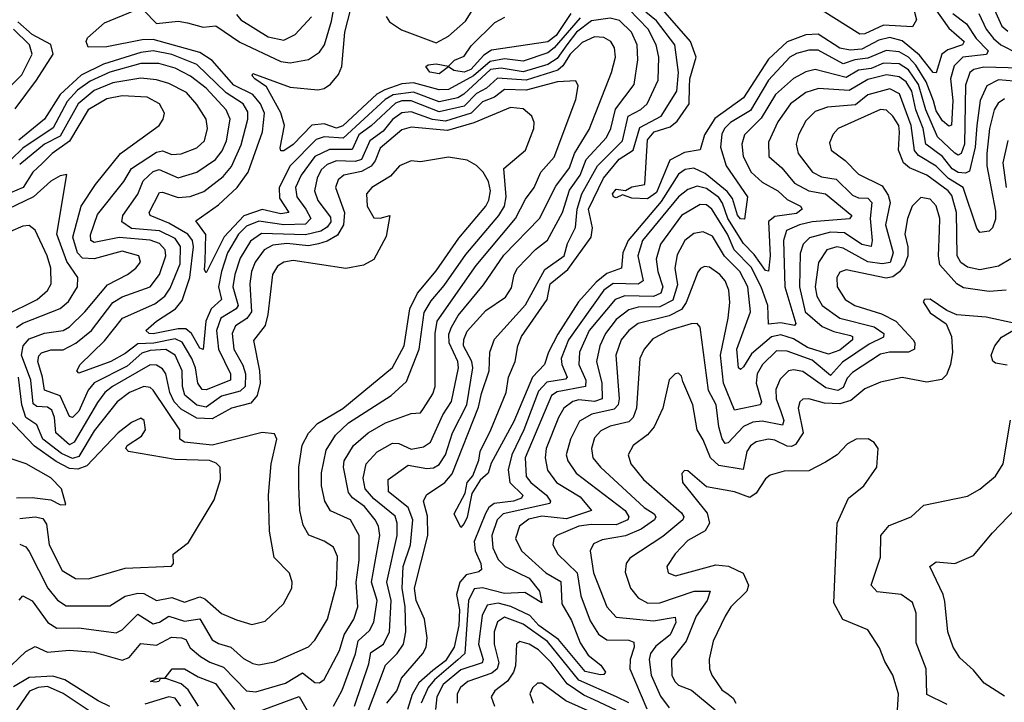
# Model space of a CAD drawing. Extents: x 1552294 to 1694791, y 811929 to 917222.
# Tile 384 of 643: x 1622325 to 1625494, y 911138 to 913336. Entities that reach past the tile are written whole.
import ezdxf

# ---------------------------------------------------------------- set-up
doc = ezdxf.new("R2010")
doc.units = 0

msp = doc.modelspace()

# ---------------------------------------------------------------- linework, layer by layer
at = {"layer": '0CON10XD'}
for points in [[(1622725, 913364.8), (1622765, 913322.8), (1622835, 913331.2), (1622864.7, 913325.3), (1622915, 913311.7), (1622956.3, 913316.3), (1623033.3, 913263.3), (1623165, 913201), (1623195, 913196.8), (1623255, 913207), (1623289.5, 913230.5), (1623305.5, 913254.5), (1623329, 913331), (1623345.9, 913425)], [(1625268.3, 913375), (1625315, 913308.3), (1625364.8, 913265), (1625359.7, 913255), (1625311.8, 913238.2), (1625292.4, 913225), (1625275, 913164.2), (1625265, 913165.4), (1625221, 913221), (1625165, 913267.9), (1625125, 913278.3), (1625089.9, 913270.1), (1625035, 913240.4), (1624997.4, 913237.4), (1624965, 913244.4), (1624895, 913288.9), (1624855, 913286.7), (1624795, 913264.1), (1624735, 913208.5), (1624655, 913083.7), (1624562.1, 913017.9), (1624529.4, 912965), (1624515, 912916.4), (1624465, 912908.2), (1624417, 912883), (1624375, 912779.5), (1624345, 912759.2), (1624295, 912761.1), (1624265, 912771.2), (1624245, 912762.5), (1624235.7, 912765.7), (1624233.1, 912775), (1624245, 912790.4), (1624275, 912785.8), (1624295, 912797.1), (1624336.7, 912805), (1624345, 912948.6), (1624367, 912975), (1624418.9, 912991.1), (1624441.4, 913008.6), (1624479.4, 913065), (1624481.1, 913118.9), (1624481.9, 913145), (1624502.4, 913215), (1624483.6, 913265), (1624349.8, 913419.8)], [(1625437, 913425), (1625485.9, 913315), (1625505, 913298.2)], [(1624128.9, 913341.1), (1624045, 913244.5), (1624025, 913229.3), (1623945, 913201.6), (1623885, 913209.7), (1623838.9, 913201.1), (1623785.3, 913154.7), (1623705, 913111.1), (1623675, 913109.6), (1623592.7, 913132.7), (1623555, 913128.6), (1623500.1, 913109.9), (1623474.6, 913095.4), (1623365, 912993.7), (1623345, 912986.3), (1623305, 912999.8), (1623265, 912995.5), (1623205, 912933.2), (1623175, 912913.2), (1623165, 912913.1), (1623163, 912923), (1623177.1, 912995), (1623165.4, 913035.4), (1623118.9, 913118.9), (1623082.1, 913145), (1623073.3, 913155), (1623075, 913162.5), (1623195, 913117.8), (1623285, 913109.2), (1623305, 913113.8), (1623325, 913127.6), (1623351, 913159), (1623361.9, 913185), (1623371.8, 913295), (1623399.3, 913405)], [(1623505, 913345.5), (1623515, 913328.8), (1623553.4, 913303.4), (1623665, 913261.5), (1623705, 913282.8), (1623759.4, 913330.6), (1623794.1, 913385.9)], [(1625198.4, 913385), (1625211.6, 913335), (1625197.9, 913312.1), (1625105, 913318.2), (1625045, 913290.5), (1625029.4, 913289.4), (1624907.5, 913365)], [(1623441.2, 911095), (1623502.5, 911257.5), (1623540.2, 911295), (1623560.6, 911325), (1623568.2, 911365), (1623565.3, 911445), (1623555.5, 911505), (1623559.6, 911575), (1623582.4, 911645), (1623590.4, 911725), (1623575.4, 911765.4), (1623512.3, 911815), (1623511.2, 911855), (1623575, 911901.1), (1623635, 911890.4), (1623657.3, 911892.7), (1623675, 911903), (1623695, 911934.7), (1623718, 912005), (1623764.1, 912095.9), (1623783.5, 912215), (1623780.3, 912235), (1623753.2, 912285), (1623754, 912306), (1623765, 912332.8), (1623825, 912398.9), (1623888.1, 912441.9), (1623908.2, 912471.8), (1623916.5, 912515), (1623927.4, 912535), (1623985, 912595.8), (1624024, 912626), (1624071.8, 912715), (1624095, 912787), (1624129, 912835), (1624148.5, 912885), (1624214.1, 912955.9), (1624227.4, 912985), (1624242.1, 913047.9), (1624303.1, 913126.9), (1624314.1, 913205.9), (1624312.1, 913255), (1624294.2, 913295), (1624255, 913333), (1624225, 913340), (1624165, 913332.1), (1624116.9, 913295), (1624086, 913255), (1624055, 913210.9), (1624025, 913191.5), (1623945, 913167.3), (1623875, 913179.7), (1623840, 913175), (1623754.7, 913095.3), (1623735, 913083.8), (1623675, 913070.6), (1623592.3, 913102.3), (1623526.9, 913093.1), (1623501.1, 913078.9), (1623365.7, 912954.3), (1623305, 912958.9), (1623279.7, 912950.3), (1623195, 912865.2), (1623160, 912795), (1623161.1, 912761.1), (1623190.8, 912715), (1623165, 912710.3), (1623105, 912724.1), (1623046.4, 912703.6), (1622983.2, 912636.8), (1622925, 912520.6), (1622920, 912530), (1622921.7, 912558.3), (1622924.2, 912644.2), (1622892, 912688), (1622965, 912739), (1623025, 912795.6), (1623060.5, 912845), (1623106.7, 912975), (1623112.6, 913035), (1623100.4, 913065), (1623075, 913094.2), (1623014, 913125), (1622944.2, 913204.2), (1622905, 913229.5), (1622755, 913271.5), (1622719.7, 913270.3), (1622605, 913247.7), (1622545, 913246.7), (1622539.5, 913265), (1622543.1, 913276.9), (1622597.5, 913325), (1622695, 913365.7)], [(1623022.7, 913352.7), (1623036.5, 913335), (1623125, 913280.7), (1623175, 913269.5), (1623211.7, 913288.3), (1623264.3, 913345)], [(1624098.4, 913355), (1624051.2, 913285), (1624025, 913264), (1623843, 913237), (1623818.5, 913221.5), (1623776.7, 913175), (1623755, 913166.5), (1623722.4, 913172.4), (1623705, 913183.3), (1623675, 913160.8), (1623645, 913166.1), (1623632.2, 913185), (1623640, 913190), (1623665, 913193.3), (1623705, 913185.6), (1623724.9, 913205.1), (1623755, 913218.2), (1623778.2, 913251.8), (1623853.7, 913326.3), (1623886.1, 913343.9)], [(1625328.1, 913355), (1625372.7, 913322.7), (1625403.5, 913275), (1625442.4, 913235), (1625436.1, 913223.9), (1625360, 913215), (1625332.5, 913187.5), (1625320.6, 913145), (1625328.7, 913075), (1625324.2, 912995.8), (1625315, 912992.7), (1625295, 913010.3), (1625275, 913042.4), (1625265.6, 913074.4), (1625242.8, 913135), (1625209.6, 913189.6), (1625185, 913215.1), (1625155, 913231.6), (1625113.9, 913236.1), (1625055, 913211.3), (1625013.3, 913206.7), (1624975, 913193.1), (1624895, 913237.6), (1624865, 913237.5), (1624825, 913226.4), (1624803.3, 913215), (1624735, 913140.6), (1624676.7, 913043.3), (1624612.5, 913005), (1624593.3, 912985), (1624585, 912966.5), (1624580.2, 912925), (1624599.1, 912865), (1624667.5, 912765), (1624657.3, 912692.8), (1624645, 912694.8), (1624635, 912706.1), (1624619.6, 912759.6), (1624602, 912782), (1624530.7, 912840.7), (1624495, 912857.9), (1624467.1, 912852.9), (1624445, 912837.7), (1624389.8, 912750.2), (1624283.3, 912625), (1624266, 912585), (1624262.3, 912535), (1624215, 912518), (1624179.8, 912490.2), (1624123.4, 912426.6), (1624057.3, 912322.7), (1624026.7, 912265), (1624014.5, 912225.5), (1623974.9, 912185), (1623915, 912041.6), (1623842.5, 911907.5), (1623832.7, 911875), (1623807.3, 911852.7), (1623780.2, 911809.7), (1623765, 911733.8), (1623755, 911712.9), (1623745, 911700), (1623723.8, 911745), (1623759, 911811), (1623765.3, 911845), (1623783.3, 911866.7), (1623803, 911917), (1623806.7, 911945), (1623840.8, 912015), (1623890.3, 912135), (1623898.4, 912185), (1623920, 912235), (1623927.9, 912285), (1623940.3, 912315), (1624022.7, 912435), (1624032.3, 912485), (1624089, 912531), (1624164.4, 912635.6), (1624168.3, 912665), (1624155.5, 912725), (1624203.7, 912825), (1624254, 912886), (1624299.1, 912915), (1624321.3, 912988.7), (1624389.2, 913025), (1624440, 913105), (1624445.8, 913165.8), (1624433.4, 913255), (1624375, 913332.3), (1624340, 913360)], [(1623811.6, 912131.6), (1623835.9, 912205), (1623838.2, 912265), (1623853.3, 912306.7), (1623952.6, 912417.4), (1624015, 912530.9), (1624077.7, 912575), (1624087.6, 912615), (1624113.5, 912666.5), (1624119.2, 912725), (1624134.4, 912775), (1624185.1, 912865), (1624265.6, 912945), (1624283.2, 913025), (1624324, 913046), (1624344.4, 913065), (1624379.5, 913140.5), (1624382.3, 913215), (1624373.6, 913255), (1624347.8, 913305), (1624285, 913369.4)], [(1625412.3, 913355), (1625435.1, 913305), (1625458.7, 913275), (1625482.8, 913255), (1625537, 913227)], [(1622311, 913049), (1622379.5, 913140.5), (1622432.4, 913225), (1622425.4, 913255.4), (1622365, 913287.7), (1622318.9, 913328.9)], [(1622255, 913082.4), (1622332, 913158), (1622364.8, 913225), (1622356.9, 913255), (1622305, 913305.1)], [(1624157.8, 912982.2), (1624229.8, 913165), (1624242.2, 913215), (1624239, 913245), (1624227.3, 913265), (1624205, 913278.4), (1624175, 913280), (1624135, 913262.6), (1624096.2, 913225), (1624072.8, 913187.2), (1624056.5, 913173.5), (1623955, 913140.9), (1623862.5, 913147.5), (1623827.7, 913115), (1623795, 913097.6), (1623755, 913057.1), (1623675, 913038.8), (1623585, 913073.8), (1623555, 913074.4), (1623535, 913067), (1623456.7, 912993.3), (1623416.6, 912965), (1623395, 912918), (1623322, 912918), (1623275.4, 912894.6), (1623230.8, 912835), (1623213, 912795), (1623216.7, 912765), (1623246.1, 912725), (1623261.5, 912695), (1623245, 912677.7), (1623175, 912675.1), (1623095, 912687.1), (1623055, 912670.3), (1623029.7, 912645), (1622994.1, 912585), (1622974.5, 912525), (1622965.3, 912475), (1622974.5, 912435), (1622941.1, 912405), (1622923.7, 912365), (1622915, 912273.8), (1622905, 912278.4), (1622877.8, 912325), (1622859.9, 912339.9), (1622835, 912340.6), (1622755, 912324.2), (1622741.5, 912325), (1622731.3, 912335), (1622764.8, 912365), (1622826, 912405), (1622848.1, 912431.9), (1622872.2, 912505), (1622884.1, 912604.1), (1622881.6, 912625), (1622866.2, 912645), (1622805, 912680.2), (1622745, 912704.8), (1622742, 912715), (1622775, 912778.7), (1622785, 912780.7), (1622835, 912763.5), (1622873.3, 912766.7), (1622918, 912782), (1622979.5, 912830.5), (1623007.1, 912862.9), (1623037.6, 912932.4), (1623059, 913015), (1623059.3, 913039.3), (1623044, 913065), (1622989.8, 913099.8), (1622895, 913191.8), (1622815, 913223.9), (1622755, 913235.8), (1622715, 913230), (1622595, 913192), (1622523, 913157), (1622455.2, 913094.8), (1622404.8, 913015), (1622321.9, 912948.1)], [(1623335.2, 911125), (1623363.2, 911176.8), (1623406.2, 911293.8), (1623413.9, 911336.1), (1623451, 911369), (1623465, 911395.6), (1623475.3, 911465), (1623456.8, 911525), (1623484.2, 911675), (1623479.5, 911705), (1623469.3, 911725), (1623435, 911768.4), (1623395.6, 911795.6), (1623383.6, 911813.6), (1623367.6, 911895), (1623369.8, 911915), (1623399, 911965), (1623446.7, 912005), (1623502.5, 912037.5), (1623585, 912067.2), (1623615, 912070), (1623625, 912083.5), (1623655, 912131.2), (1623662.3, 912155), (1623661.7, 912325), (1623668.4, 912365), (1623794.5, 912544.5), (1623920.4, 912695), (1623952.4, 912757.6), (1623981.1, 912795), (1624002.3, 912845), (1624045, 912892.8), (1624115, 913078.6), (1624122.8, 913122.8), (1624115, 913138.6), (1624055.4, 913135.4), (1623955, 913109.1), (1623885, 913110.4), (1623853.4, 913086.6), (1623815, 913071.6), (1623778, 913035), (1623695, 913008.8), (1623653.7, 913013.7), (1623585, 913038.9), (1623555, 913036), (1623525, 913013.7), (1623495, 912977), (1623452.2, 912945), (1623424.6, 912885.4), (1623405, 912879), (1623345, 912881.2), (1623315, 912868.8), (1623295, 912852.2), (1623281.9, 912825), (1623273.9, 912785), (1623285, 912753.1), (1623325, 912700), (1623325.9, 912685), (1623315, 912667.2), (1623294.1, 912655), (1623245, 912642.8), (1623102.9, 912647.1), (1623067.5, 912622.5), (1623035, 912568.1), (1623017, 912515), (1623010.9, 912475), (1623028.2, 912415), (1623021.9, 912405), (1622972.1, 912375), (1622958.8, 912335), (1622965.1, 912275), (1623003.6, 912195), (1623003.5, 912175), (1622925, 912144.1), (1622911.8, 912145), (1622898.2, 912165), (1622891.3, 912215), (1622879.2, 912245), (1622847.7, 912297.7), (1622825, 912308), (1622756.5, 912293.5), (1622705, 912291.6), (1622665, 912260.4), (1622618.3, 912235), (1622515, 912197.5), (1622508.6, 912205), (1622520, 912225), (1622598.3, 912301.7), (1622655.9, 912374.1), (1622759.5, 912420.5), (1622791.9, 912445), (1622808.8, 912471.2), (1622841, 912549), (1622842.7, 912605), (1622825, 912630.7), (1622775, 912655.3), (1622685, 912663.3), (1622653.5, 912685), (1622656.7, 912705), (1622705, 912773.3), (1622722.8, 912817.2), (1622755, 912846.7), (1622773.5, 912853.5), (1622835, 912825.9), (1622895, 912844.1), (1622955.2, 912885), (1622976.9, 912913.1), (1622990.3, 912945), (1623002.7, 913015), (1622989, 913045), (1622925.4, 913115), (1622875, 913153.9), (1622825, 913179.1), (1622772.9, 913195), (1622714.4, 913194.4), (1622615, 913166.4), (1622552.2, 913137.8), (1622511.2, 913108.8), (1622477.5, 913072.5), (1622432.3, 912987.7), (1622335, 912921.4), (1622297.2, 912885)], [(1625545, 913179.4), (1625427.7, 913182.3), (1625395.5, 913175), (1625382.7, 913165), (1625368.8, 913125), (1625365.3, 912935), (1625355, 912904.8), (1625345, 912899.3), (1625335, 912906.3), (1625278.9, 912958.9), (1625240.9, 913045), (1625217.4, 913127.4), (1625185, 913173.8), (1625155, 913193.3), (1625105, 913195.7), (1625065, 913178.3), (1625025, 913172.6), (1624985, 913149.3), (1624885, 913174.8), (1624855, 913168.1), (1624815, 913146.6), (1624757.7, 913095), (1624711.6, 913018.4), (1624658, 912965), (1624649, 912935), (1624653.3, 912895), (1624678.9, 912845), (1624715, 912812.8), (1624765, 912784.8), (1624795, 912756.9), (1624838.4, 912735), (1624843.1, 912725), (1624825, 912711.4), (1624755, 912701.5), (1624734.5, 912685.5), (1624740, 912575), (1624735, 912525.6), (1624725, 912527.5), (1624689.1, 912579.1), (1624654, 912615), (1624604, 912695), (1624586.9, 912745), (1624575, 912762.6), (1624535, 912792.1), (1624505, 912799.7), (1624475, 912788.8), (1624445, 912765.2), (1624329.2, 912625), (1624314, 912575), (1624332, 912495), (1624315, 912484.3), (1624275.6, 912485.6), (1624235, 912486.4), (1624205, 912464.3), (1624090.8, 912305), (1624067.2, 912245), (1624069.4, 912225), (1624086.5, 912185), (1624082.1, 912177.9), (1624021.5, 912168.5), (1623995, 912139.4), (1623947.5, 912015), (1623908.9, 911935), (1623896.6, 911886.6), (1623902.4, 911845), (1623944.7, 911805), (1623940, 911795), (1623914.2, 911785.8), (1623852.1, 911777.9), (1623835.2, 911765), (1623824, 911746), (1623787.6, 911655), (1623790.4, 911625), (1623808.7, 911585), (1623811.3, 911565), (1623802.6, 911557.4), (1623761.6, 911548.4), (1623741.2, 911525), (1623730.3, 911485), (1623741, 911435), (1623738.1, 911385), (1623723.5, 911315), (1623695, 911271.5), (1623655, 911240.1), (1623609.2, 911200.8), (1623587.7, 911162.3), (1623573.6, 911115)], [(1622274.8, 911235.2), (1622345, 911300.8), (1622375, 911317.1), (1622415, 911298.8), (1622485, 911305.5), (1622565, 911299), (1622655, 911273.2), (1622677.7, 911282.3), (1622715, 911327.2), (1622765, 911321.4), (1622813.1, 911346.9), (1622845.7, 911345.7), (1622859.9, 911339.9), (1622873.5, 911313.5), (1622907.4, 911285), (1622936.7, 911266.7), (1622980.6, 911250.6), (1623055, 911174.3), (1623085, 911171.3), (1623180.5, 911199.5), (1623235, 911232.8), (1623275, 911201.1), (1623289.6, 911200.4), (1623305, 911211.3), (1623354.2, 911305), (1623369.6, 911355), (1623400, 911405), (1623413.7, 911445), (1623407.4, 911525), (1623417.5, 911595), (1623418.1, 911675), (1623389.5, 911725), (1623325, 911754.7), (1623307.1, 911785), (1623296.3, 911835), (1623296.6, 911876.6), (1623311, 911949), (1623341.7, 911998.3), (1623382.9, 912037.1), (1623520.3, 912125), (1623569.5, 912170.5), (1623610.7, 912275), (1623626.8, 912393.2), (1623649.3, 912430.7), (1623690.8, 912479.2), (1623760.5, 912579.5), (1623867.1, 912705), (1623884.9, 912735), (1623890.3, 912765), (1623883.5, 912856.5), (1623952.8, 912915), (1623980, 912985), (1623980.9, 913005), (1623973.5, 913025), (1623945, 913048.1), (1623905, 913052.6), (1623787, 913003), (1623701.6, 912978.4), (1623585, 912989.6), (1623555, 912981.2), (1623485, 912921.5), (1623469.1, 912880.9), (1623455.7, 912864.3), (1623425, 912846.8), (1623368.2, 912835), (1623349.7, 912820.3), (1623340.9, 912795), (1623370.9, 912715), (1623367.6, 912675), (1623347.8, 912642.2), (1623315, 912622.2), (1623286.5, 912613.5), (1623255, 912607.5), (1623185, 912615.3), (1623140, 912610), (1623112.3, 912595), (1623082.8, 912555), (1623071.1, 912525), (1623065.2, 912485), (1623071.6, 912395), (1623056.2, 912373.8), (1623020, 912350), (1623008.6, 912325), (1623013.8, 912275), (1623043.2, 912223.2), (1623052.1, 912195), (1623050.7, 912155), (1623035, 912139.2), (1622975, 912123), (1622925, 912088.4), (1622895, 912093.9), (1622857, 912127), (1622849.3, 912155), (1622847.4, 912205), (1622824.9, 912254.9), (1622795, 912273.5), (1622745, 912269.9), (1622717.8, 912262.2), (1622670.5, 912219.5), (1622564.2, 912165.8), (1622545, 912142.5), (1622515, 912074.8), (1622495, 912055.2), (1622485, 912058.4), (1622455, 912124.2), (1622405, 912142.2), (1622398.4, 912185), (1622383.9, 912235), (1622386.6, 912253.4), (1622395, 912262.8), (1622425, 912272.9), (1622465, 912272.9), (1622506.2, 912293.8), (1622556.1, 912335), (1622624.7, 912425.3), (1622655, 912443.3), (1622744.7, 912475), (1622774.5, 912515.5), (1622795.7, 912575.7), (1622793.2, 912595), (1622775.2, 912615.2), (1622745, 912625.3), (1622645, 912634), (1622565, 912618.6), (1622554.2, 912625), (1622553.2, 912643.2), (1622575, 912708.1), (1622660.4, 912815), (1622685, 912856.9), (1622765, 912908.6), (1622785, 912912.8), (1622815, 912901.6), (1622845, 912903.5), (1622895, 912922.5), (1622919.8, 912945), (1622929.3, 912985), (1622924.8, 913015), (1622895, 913062.9), (1622861.4, 913101.4), (1622805, 913130.3), (1622765, 913141.9), (1622715, 913147.2), (1622625, 913132.5), (1622565, 913108), (1622513.3, 913065), (1622455, 912960.8), (1622404.9, 912935.1), (1622325, 912869.4)], [(1625525, 913137.4), (1625475, 913141.6), (1625437.7, 913122.3), (1625416.2, 913075), (1625405.1, 912995.1), (1625400.2, 912925), (1625381.7, 912848.3), (1625368.6, 912841.4), (1625345, 912843.2), (1625326.1, 912855), (1625294.8, 912894.8), (1625241.8, 912935), (1625232.9, 912985), (1625209.1, 913045), (1625195.9, 913105), (1625177.6, 913135), (1625155, 913151.3), (1625115, 913157.6), (1625055, 913143.1), (1624995, 913107.6), (1624896.3, 913113.7), (1624855, 913101), (1624805.6, 913064.4), (1624765, 913006.6), (1624735, 912940.8), (1624736, 912895), (1624778.2, 912858.2), (1624819.1, 912809.1), (1624864.7, 912784.7), (1624918.8, 912775), (1625003.1, 912705), (1624995.2, 912694.8), (1624875.5, 912684.5), (1624834.9, 912675.1), (1624792.7, 912657.3), (1624783.6, 912625), (1624787, 912475), (1624822.9, 912357.1), (1624818.9, 912351.1), (1624775, 912359.1), (1624734.5, 912355), (1624733.1, 912415), (1624711.8, 912475), (1624678.7, 912538.7), (1624624.8, 912594.8), (1624603, 912645), (1624552.8, 912725), (1624535, 912739.6), (1624515, 912740.7), (1624455, 912705.2), (1624386.9, 912613.1), (1624373.4, 912565), (1624378.7, 912525), (1624394.9, 912475), (1624388, 912455), (1624365, 912444.5), (1624273.1, 912446.9), (1624241.7, 912435), (1624158.2, 912335), (1624126.7, 912265), (1624124.3, 912225), (1624147.1, 912175), (1624146, 912155), (1624055, 912137.8), (1624036.7, 912125), (1623952.2, 911925), (1623955.2, 911865), (1623969.8, 911845), (1624020.7, 911805), (1624033.8, 911785), (1624031.7, 911778.3), (1623880.9, 911745), (1623861.9, 911725), (1623844.8, 911675), (1623847.4, 911635), (1623865, 911597.5), (1623887.3, 911575), (1623965, 911537.6), (1623998.1, 911495), (1624005, 911457.5), (1623950.7, 911490.7), (1623885, 911487.6), (1623815, 911506.3), (1623787.5, 911502.5), (1623769.8, 911465), (1623758.1, 911295), (1623735, 911274.3), (1623659.7, 911210.3), (1623639.6, 911185), (1623616.9, 911135)], [(1625495, 913080.4), (1625473.7, 913066.3), (1625461.7, 913045), (1625445.8, 912985), (1625437.2, 912905), (1625437.6, 912865), (1625465, 912718.8), (1625465, 912693.3), (1625455.5, 912665), (1625445, 912654.4), (1625415, 912650), (1625405, 912664), (1625361.3, 912795), (1625314.2, 912824.2), (1625275, 912864.2), (1625218.1, 912898.1), (1625204.3, 912914.3), (1625194.6, 912995), (1625156.4, 913096.4), (1625125, 913112.7), (1625055, 913093.2), (1625015, 913061.6), (1624925, 913053.9), (1624885, 913040), (1624855, 913010), (1624831.4, 912965), (1624824.3, 912935), (1624830.8, 912905), (1624876.5, 912845), (1624905, 912829.5), (1624952.3, 912822.3), (1625005, 912770.9), (1625025, 912761.5), (1625055, 912760.4), (1625067.2, 912747.2), (1625061.7, 912695), (1625068.5, 912625), (1625065.2, 912604.8), (1625035, 912611.4), (1624979.1, 912649.1), (1624935, 912651.8), (1624866.9, 912633.1), (1624847, 912613), (1624837.2, 912582.8), (1624834.2, 912475), (1624852.7, 912395), (1624907.9, 912347.9), (1624945, 912331.4), (1624998.8, 912318.8), (1625005.8, 912315), (1625005.6, 912305), (1624965, 912271.6), (1624928.4, 912258.4), (1624860.1, 912280.1), (1624815, 912307.6), (1624775, 912321.4), (1624745, 912314.7), (1624680.7, 912259.3), (1624655, 912217.9), (1624645, 912209.3), (1624637.9, 912215), (1624632.9, 912275), (1624677, 912395), (1624668.6, 912475), (1624642.6, 912525), (1624593.7, 912573.7), (1624555, 912638.4), (1624525, 912652), (1624495, 912647.1), (1624465.6, 912624.4), (1624441.3, 912578.7), (1624433.9, 912535), (1624441.9, 912481.8), (1624427.5, 912432.5), (1624385, 912410.8), (1624315, 912409.8), (1624285, 912401), (1624245, 912370.7), (1624210.4, 912325), (1624191.6, 912285), (1624181.8, 912235), (1624198.3, 912165), (1624199.8, 912115), (1624175, 912106.5), (1624125, 912111.5), (1624105, 912106.1), (1624076.6, 912085), (1624059.1, 912055), (1624019.5, 911955), (1624015.9, 911925), (1624024, 911885), (1624052.5, 911845), (1624129.2, 911799.2), (1624165.4, 911755), (1624085, 911728.6), (1624005, 911737.3), (1623963.1, 911726.9), (1623933.1, 911705), (1623920.7, 911665), (1623940, 911625), (1624018.6, 911555), (1624066.7, 911526.7), (1624070.3, 911455), (1624100.8, 911400.8), (1624128.8, 911328.8), (1624155, 911289.5), (1624195, 911256.9), (1624210.4, 911235), (1624205, 911226.9), (1624194, 911226), (1624145, 911236.8), (1624059.6, 911339.6), (1623995.4, 911385.4), (1623966.7, 911416.7), (1623906, 911446), (1623865, 911456.4), (1623829.7, 911450.3), (1623813, 911417), (1623801.1, 911325), (1623816.6, 911275), (1623813.9, 911265), (1623745, 911242.2), (1623687.8, 911195), (1623667.3, 911155), (1623663.7, 911115)], [(1622323.4, 911466.6), (1622335, 911480), (1622365, 911464.7), (1622415.7, 911395), (1622445, 911376), (1622515, 911377.2), (1622635, 911361), (1622655, 911371), (1622705, 911421.6), (1622755, 911390.2), (1622775, 911395.5), (1622805, 911415.1), (1622855, 911398.8), (1622905, 911406.6), (1622945, 911338.9), (1622965, 911326.5), (1623005, 911315.6), (1623045, 911278.9), (1623075, 911262.1), (1623095, 911258.6), (1623145, 911267.5), (1623255, 911316.2), (1623275, 911337.5), (1623315.3, 911405), (1623344.3, 911515), (1623347.6, 911607.6), (1623335, 911637.3), (1623305, 911656.8), (1623255.7, 911675.7), (1623237.5, 911707.5), (1623226.1, 911755), (1623223.6, 911833.6), (1623223.5, 911895), (1623234, 911966), (1623255, 912004.7), (1623283.5, 912035), (1623365, 912083.2), (1623525, 912215.2), (1623562.8, 912285), (1623580.3, 912405), (1623604.8, 912455), (1623665, 912527), (1623738.4, 912631.6), (1623825, 912734.8), (1623835.4, 912755), (1623840.4, 912785), (1623834, 912815), (1623817.1, 912845), (1623795, 912866.2), (1623765, 912883.1), (1623705, 912893.3), (1623615, 912877.5), (1623585, 912880.6), (1623547.5, 912865), (1623518.6, 912831.4), (1623458.1, 912795), (1623441.1, 912775), (1623443.1, 912735), (1623465, 912698), (1623485, 912696), (1623516, 912705), (1623505, 912638), (1623465, 912563.8), (1623432, 912545), (1623375, 912534.4), (1623205, 912559.7), (1623175, 912554.7), (1623155, 912542.4), (1623138.4, 912515), (1623123.5, 912386.5), (1623115, 912350.4), (1623077.1, 912302.9), (1623097.2, 912205), (1623099.3, 912165), (1623089.4, 912125), (1623069.2, 912100.8), (1623006.9, 912085), (1622945, 912050.3), (1622895, 912052.4), (1622845, 912081.7), (1622822.2, 912105), (1622808.2, 912135), (1622795.5, 912195), (1622785, 912211.4), (1622765, 912223.4), (1622745, 912224.5), (1622624, 912155), (1622599.5, 912135), (1622575, 912103.5), (1622500.3, 911975), (1622485, 911966.2), (1622441.7, 912005), (1622437.4, 912055), (1622428.2, 912078.2), (1622415, 912087.5), (1622380.3, 912090.3), (1622368.5, 912098.5), (1622360.4, 912175), (1622330.5, 912255), (1622336.7, 912285), (1622355, 912307.8), (1622405, 912326.4), (1622464.7, 912334.7), (1622485, 912346.3), (1622534.7, 912395.3), (1622608, 912482), (1622672, 912515), (1622699.1, 912535), (1622713.8, 912555), (1622708.9, 912575), (1622655, 912590.3), (1622565, 912565.4), (1622527.7, 912567.7), (1622511.3, 912585), (1622495.9, 912635), (1622523.4, 912735), (1622569.3, 912805), (1622649.5, 912905), (1622773.5, 912995), (1622787.3, 913015), (1622790.8, 913035), (1622774.6, 913065), (1622735, 913085.6), (1622655, 913090.1), (1622605, 913081), (1622545.8, 913045), (1622485.4, 912944.6), (1622429.8, 912905), (1622397.3, 912872.7), (1622367, 912845), (1622336.3, 912795), (1622295, 912778.1)], [(1625156.1, 912973.9), (1625154.2, 912995), (1625135, 913024.7), (1625115, 913044.7), (1625095, 913046.7), (1624959.1, 912985), (1624943, 912967), (1624930.9, 912939.1), (1624936.2, 912915), (1624981.8, 912881.8), (1625025, 912838.1), (1625100.7, 912800.7), (1625120.6, 912770.6), (1625126.7, 912746.7), (1625111.6, 912675), (1625136, 912585), (1625126.7, 912553.3), (1625100.8, 912549.2), (1625055, 912555.9), (1624975, 912599.5), (1624955, 912604.2), (1624922.5, 912595), (1624896, 912554), (1624885.1, 912475), (1624890.6, 912445), (1624907.4, 912415), (1624964.9, 912374.9), (1625075, 912346.7), (1625105.6, 912325), (1625105, 912313), (1625058.8, 912291.2), (1624972.9, 912232.9), (1624935, 912190), (1624875, 912239.7), (1624795, 912268.8), (1624760.7, 912269.3), (1624715.2, 912225), (1624698.9, 912195), (1624694.9, 912165), (1624712.3, 912105), (1624707.7, 912095), (1624625, 912078.3), (1624590.3, 912165), (1624580.4, 912255), (1624605.5, 912375), (1624610.7, 912425), (1624607.5, 912465), (1624595.2, 912495), (1624578.4, 912515), (1624545, 912538.8), (1624529.5, 912540.5), (1624515.8, 912534.2), (1624507.8, 912522.2), (1624469.7, 912425), (1624455, 912402.6), (1624415, 912382.1), (1624315, 912357.2), (1624285.2, 912335), (1624261.2, 912305), (1624244.1, 912255), (1624254.6, 912115), (1624251.2, 912095), (1624238.2, 912081.8), (1624166.2, 912065), (1624127.2, 912042.8), (1624097.2, 911985), (1624084.1, 911935), (1624089.4, 911915), (1624115.7, 911875), (1624273.5, 911755), (1624285.2, 911735), (1624281.9, 911725), (1624245, 911709.4), (1624165, 911710.3), (1624125, 911704.4), (1624053.6, 911675), (1624044.6, 911665), (1624040.6, 911645), (1624056.9, 911615), (1624118.9, 911555), (1624130.8, 911480.8), (1624160.5, 911400.5), (1624187.4, 911357.4), (1624215, 911338.8), (1624285, 911337.8), (1624301.2, 911331.2), (1624302.9, 911315), (1624289.7, 911275), (1624288.8, 911245), (1624343.5, 911116.5)], [(1623402.2, 911125), (1623448.5, 911261.5), (1623455, 911297.6), (1623496.3, 911325), (1623514.9, 911365), (1623521, 911465), (1623507.1, 911525), (1623539.6, 911675), (1623539.6, 911715), (1623532.9, 911737.1), (1623465, 911793), (1623436.5, 911825), (1623430.8, 911859.2), (1623439.8, 911905), (1623475, 911944.1), (1623525, 911972), (1623545, 911970.6), (1623585, 911953), (1623625, 911960.2), (1623647.4, 911975), (1623687, 912063), (1623714.3, 912105.7), (1623737.5, 912215), (1623735.3, 912235), (1623707, 912295), (1623706.6, 912323.4), (1623714.3, 912345.7), (1623736.7, 912383.3), (1623818.2, 912481.8), (1623882.7, 912577.3), (1623998.1, 912695), (1624050.5, 912799.5), (1624095, 912858.4), (1624111.1, 912905), (1624157.8, 912982.2)], [(1625514.5, 912565.5), (1625475, 912541.6), (1625415, 912530), (1625375, 912538.8), (1625353.9, 912553.9), (1625341.8, 912575), (1625340.3, 912715), (1625325, 912769.5), (1625313, 912785), (1625245, 912834.5), (1625188.6, 912858.6), (1625169.3, 912875), (1625153.5, 912915), (1625156.1, 912973.9)], [(1625505, 912947.1), (1625489, 912875), (1625499.9, 912795)], [(1622315, 912344.4), (1622335, 912358), (1622455, 912405.2), (1622481.7, 912428.3), (1622511.6, 912475), (1622512.4, 912505), (1622476.7, 912556.7), (1622445.1, 912645), (1622477.1, 912837.1), (1622455, 912832.7), (1622425, 912815.3), (1622369.2, 912765), (1622286.9, 912725)], [(1625500, 912465), (1625445, 912460), (1625362.7, 912472.7), (1625341.2, 912485), (1625286.7, 912546.7), (1625281.7, 912575), (1625285, 912656.7), (1625285.9, 912695), (1625275, 912736.4), (1625255, 912757.5), (1625225, 912762.9), (1625197.1, 912735), (1625182.3, 912695), (1625173.7, 912645), (1625183.7, 912603.7), (1625183.8, 912575), (1625172.9, 912545), (1625156.1, 912523.9), (1625135, 912507.9), (1625113.7, 912503.7), (1624985, 912530.3), (1624965, 912522.9), (1624954.8, 912505), (1624956.3, 912475), (1624981.8, 912435), (1625012.7, 912415), (1625098.4, 912388.4), (1625144.9, 912364.9), (1625200, 912305), (1625205.9, 912295), (1625204.5, 912275), (1625185.2, 912264.8), (1625124.7, 912265.3), (1625095, 912258.2), (1625005, 912199.5), (1624988.6, 912181.4), (1624975, 912151.7), (1624958.1, 912141.9), (1624919.9, 912149.9), (1624845, 912202.9), (1624815, 912208.7), (1624799.6, 912205), (1624772.2, 912177.8), (1624758.5, 912145), (1624759.3, 912115), (1624775, 912073.7), (1624784.5, 912045), (1624779.6, 912030.4), (1624715, 912042.9), (1624685, 912040.1), (1624654.7, 912025.3), (1624605, 911973.2), (1624595, 911971.2), (1624585.5, 911985.5), (1624575.5, 912025), (1624566.7, 912095), (1624541.6, 912141.6), (1624515, 912345.8), (1624505, 912357.1), (1624486.1, 912356.1), (1624414.6, 912335), (1624362.4, 912307.6), (1624334.7, 912275), (1624320.6, 912245), (1624309.6, 912085), (1624299.8, 912055), (1624285, 912041.1), (1624225, 912026.6), (1624195, 912011.7), (1624175, 911989.1), (1624164.8, 911955), (1624170, 911925), (1624193.8, 911895), (1624335, 911765.2), (1624366.6, 911745), (1624371.9, 911735), (1624367.6, 911725), (1624324.8, 911695), (1624275, 911673.8), (1624199.4, 911660.6), (1624172.2, 911647.8), (1624161.1, 911625), (1624172.2, 911555), (1624214.8, 911445), (1624245, 911412.1), (1624365, 911400.5), (1624435, 911411.9), (1624436.4, 911395), (1624419, 911355), (1624371.9, 911318.1), (1624355.2, 911295), (1624350.8, 911275), (1624357.5, 911225), (1624386.9, 911156.9), (1624415, 911119.7)], [(1622276.7, 912383.3), (1622381.2, 912435), (1622415, 912463.5), (1622426, 912485), (1622425.2, 912535), (1622413.6, 912575), (1622375, 912658.1), (1622355, 912672.7), (1622335, 912670.6), (1622295, 912653.3)], [(1625525, 912358.8), (1625435, 912377.5), (1625341.2, 912385), (1625309.1, 912399.1), (1625255, 912435.7), (1625237.5, 912435), (1625232.5, 912427.5), (1625255, 912392), (1625306.4, 912356.4), (1625323.9, 912315), (1625326.8, 912265), (1625320.7, 912225), (1625307.5, 912192.5), (1625293.2, 912176.8), (1625245, 912168.5), (1625165, 912183.3), (1625095, 912168.9), (1625045, 912147.5), (1625000.1, 912109.9), (1624965, 912098.5), (1624915, 912100.9), (1624865, 912115.3), (1624845.9, 912114.1), (1624835.3, 912104.7), (1624830.3, 912085), (1624846.1, 912005), (1624821.8, 911968.2), (1624808.7, 911961.3), (1624795, 911962.7), (1624755, 911981.7), (1624735, 911984.8), (1624695, 911976.3), (1624676.6, 911963.4), (1624665.2, 911945), (1624653, 911887), (1624575, 911900.1), (1624547.8, 911925), (1624525, 911983.1), (1624505.2, 912015), (1624491.4, 912095), (1624459.7, 912170.3), (1624455, 912188), (1624445, 912197.1), (1624434.6, 912195.4), (1624415, 912175.8), (1624394.7, 912085), (1624366.8, 912025), (1624345, 911999.1), (1624299.6, 911965), (1624283.4, 911935), (1624292.2, 911905), (1624332.5, 911855), (1624455, 911748.1), (1624462, 911735), (1624459.5, 911725), (1624395, 911671.6), (1624288.7, 911601.3), (1624276.7, 911585), (1624273.6, 911556.4), (1624290.7, 911505), (1624315, 911474.2), (1624346.8, 911456.8), (1624385, 911457.7), (1624495.2, 911495.2), (1624546.9, 911495), (1624537.4, 911465), (1624502.4, 911415), (1624469.8, 911335), (1624423.2, 911275), (1624423.4, 911225), (1624433.3, 911205), (1624445, 911193.3), (1624486.6, 911176.6), (1624563.6, 911113.6)], [(1625503.3, 912223.3), (1625465, 912230), (1625456.4, 912236.4), (1625451.2, 912255), (1625463.3, 912285), (1625485, 912313.3), (1625523.8, 912336.2)], [(1622325, 911646.5), (1622345, 911638.5), (1622355, 911622.9), (1622415.7, 911505), (1622446.4, 911466.4), (1622475, 911448), (1622615, 911448.4), (1622665, 911479), (1622705, 911489), (1622725, 911488), (1622765, 911465.7), (1622815, 911474.8), (1622855, 911459.6), (1622905, 911477.4), (1622920.6, 911470.6), (1622975, 911424.1), (1623022.9, 911402.9), (1623071.7, 911388.3), (1623115, 911399.2), (1623174.5, 911455), (1623200.4, 911505), (1623201.8, 911525), (1623193.3, 911553.3), (1623143.6, 911603.6), (1623129, 911689), (1623126, 911805), (1623134.8, 911905.2), (1623152.2, 911985), (1623145, 912002.5), (1623105, 912006), (1622945, 911965.5), (1622855.7, 911975), (1622840.5, 911985), (1622840.3, 912015), (1622755, 912142.2), (1622745, 912151.6), (1622725, 912154.5), (1622678.1, 912135), (1622638.5, 912105), (1622565, 912012), (1622515, 911929.1), (1622495, 911922.6), (1622459.3, 911939.3), (1622399.4, 911985), (1622380.7, 912030.7), (1622345, 912055.2), (1622331.6, 912095), (1622321.7, 912185)], [(1623506.8, 911135), (1623538.3, 911175), (1623553.8, 911215), (1623622.3, 911295), (1623632.9, 911315), (1623636.2, 911345), (1623627.5, 911405), (1623601.4, 911465), (1623595.3, 911504.7), (1623638.1, 911675), (1623637, 911737), (1623624.7, 911785.3), (1623634.4, 911805.6), (1623693.5, 911845), (1623716.5, 911873.5), (1623802, 912088), (1623811.6, 912131.6)], [(1622325, 911729), (1622375, 911734.4), (1622399.5, 911729.5), (1622411.6, 911711.6), (1622419.7, 911645), (1622462.2, 911562.2), (1622505, 911535.8), (1622545, 911535.3), (1622576.6, 911543.4), (1622665, 911569.7), (1622813.9, 911576.1), (1622820, 911585), (1622818.8, 911615), (1622868.2, 911651.8), (1622950.6, 911789.4), (1622971.8, 911855), (1622969.7, 911895), (1622957.5, 911907.5), (1622935.8, 911915.8), (1622825, 911919.1), (1622675.3, 911945.3), (1622666.5, 911955), (1622670.4, 911965), (1622716.6, 911995), (1622730, 912015), (1622725.5, 912045), (1622715, 912052.5), (1622685, 912038.8), (1622641.8, 912005), (1622540.9, 911899.1), (1622511.9, 911888.1), (1622485, 911890.1), (1622442.5, 911912.5), (1622372.3, 911962.3), (1622285, 912054.4)], [(1625310.2, 911130.2), (1625245, 911162.5), (1625242.6, 911245), (1625210.6, 911329.4), (1625210.5, 911425), (1625198.5, 911458.5), (1625161.4, 911485), (1625085, 911493.5), (1625065.4, 911515), (1625095.8, 911605), (1625096.2, 911675), (1625122.9, 911707.1), (1625194.4, 911735), (1625235, 911772), (1625375, 911801.8), (1625415, 911823.6), (1625465, 911865.6), (1625490, 911905), (1625514.2, 912045.8)], [(1625149.2, 911095), (1625153.8, 911165), (1625135.5, 911225), (1625108.9, 911268.9), (1625092.6, 911312.6), (1625055, 911371.4), (1624974.4, 911404.4), (1624945, 911457.5), (1624955.6, 911715), (1624992.5, 911795), (1625042, 911835), (1625084, 911895), (1625088, 911955), (1625075, 911973.8), (1625055.5, 911985.5), (1625017.5, 911985), (1624989.7, 911970.3), (1624956, 911935), (1624918.9, 911911.1), (1624865, 911882.7), (1624785, 911881.5), (1624740.5, 911869.5), (1624725, 911856.9), (1624695, 911810.8), (1624675, 911797.2), (1624625, 911815.3), (1624535, 911831.1), (1624475, 911883.3), (1624465, 911884.2), (1624455.6, 911874.4), (1624458.2, 911845), (1624537.2, 911747.2), (1624545.2, 911715), (1624530.6, 911689.4), (1624475, 911658.9), (1624435, 911616.1), (1624407.7, 911575), (1624411.9, 911555), (1624435.4, 911545.4), (1624565, 911580), (1624606.5, 911576.5), (1624653.2, 911553.2), (1624670.5, 911515), (1624665.3, 911495), (1624614.1, 911445), (1624595.9, 911415), (1624557.1, 911335), (1624543.6, 911276.4), (1624544.6, 911245), (1624552.5, 911225), (1624585, 911178.2), (1624605, 911163.8), (1624621.3, 911151.3), (1624629.3, 911135)], [(1622315, 911795.7), (1622365, 911797.4), (1622425, 911789.6), (1622456.6, 911773.4), (1622473.3, 911775), (1622460, 911825), (1622425, 911860.9), (1622346.4, 911905), (1622300.9, 911920.9)], [(1625495, 911157.1), (1625428.8, 911198.8), (1625395, 911241.4), (1625351.1, 911281.1), (1625328.8, 911315), (1625312.4, 911365), (1625302.5, 911462.5), (1625297.6, 911485), (1625254, 911575), (1625275, 911590.5), (1625335, 911584.5), (1625395, 911610), (1625456.3, 911683.7), (1625582.3, 911815)], [(1624285.8, 911135.8), (1624245.6, 911155.6), (1624125, 911208.6), (1624023.2, 911333.2), (1623945, 911389.1), (1623885, 911411.4), (1623862.7, 911397.3), (1623852.1, 911365), (1623852, 911325), (1623866.7, 911265), (1623862, 911245), (1623845, 911231.4), (1623766.9, 911205), (1623743.5, 911185), (1623733, 911165), (1623733, 911135)], [(1624245, 911112.6), (1624174.3, 911145.7), (1624140.3, 911160.3), (1624086.7, 911196.7), (1624035, 911265.4), (1623995, 911306.5), (1623965, 911325.2), (1623935, 911333.6), (1623924, 911325), (1623921.1, 911255), (1623914.8, 911235), (1623895, 911206.2), (1623854.6, 911175), (1623842.4, 911155), (1623853.5, 911125)], [(1622900.4, 911125), (1622867.3, 911177.3), (1622845, 911196.8), (1622795, 911214.4), (1622776.7, 911213.3), (1622773.3, 911205), (1622762.5, 911202.5), (1622746.2, 911205), (1622770, 911215), (1622793.6, 911216.4), (1622816, 911245), (1622855, 911245.2), (1622899.2, 911219.2), (1622955, 911197.8), (1623016.7, 911115)], [(1622615, 911123.9), (1622578, 911142), (1622470.2, 911210.2), (1622432.2, 911222.2), (1622355, 911217.5), (1622305, 911188)], [(1624215, 911083.8), (1624082.3, 911142.3), (1624005, 911199.6), (1623991.1, 911198.9), (1623975, 911184.4), (1623966.8, 911165), (1623977.5, 911135)], [(1622555, 911105.8), (1622465, 911165.9), (1622415, 911188.4), (1622384.5, 911185), (1622356.2, 911173.8), (1622315, 911111.9)], [(1622844, 911125), (1622825, 911151), (1622804.8, 911154.8), (1622728.3, 911131.7)], [(1623065, 911097.4), (1623225, 911156.1), (1623255, 911103.7)]]:
    msp.add_lwpolyline(points, dxfattribs=at)

doc.saveas('drawing.dxf')
